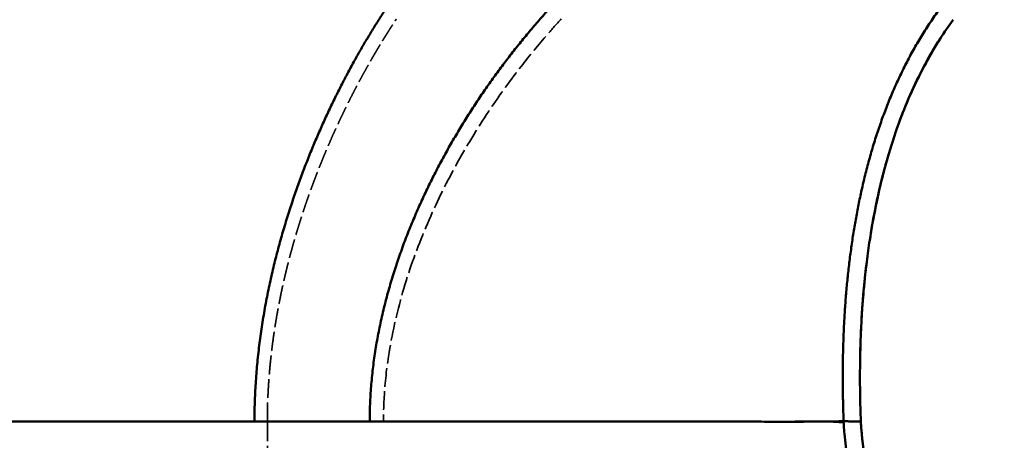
# Model space of a CAD drawing. Header units: millimetres. Extents: x 3367 to 6255, y 2001 to 4216.
# Tile 638 of 656: x 5764 to 5982, y 3819 to 3912. Entities that reach past the tile are written whole.
import ezdxf

# ---------------------------------------------------------------- set-up
doc = ezdxf.new("R2010")
doc.units = ezdxf.units.MM
doc.linetypes.add('DASHED', pattern=[0.2067, 0.1654, -0.0413])
for name, color, linetype, lineweight in [('Sichtbare Kanten(DIN)', 7, 'Continuous', 50), ('Sichtbare tangentiale Kanten(DIN)', 7, 'Continuous', 50), ('Verdeckte tangentiale Kanten(DIN)', 7, 'DASHED', 35)]:
    doc.layers.add(name, color=color, linetype=linetype, lineweight=lineweight)

msp = doc.modelspace()

# ---------------------------------------------------------------- linework, layer by layer
at = {"layer": 'Sichtbare Kanten(DIN)'}
for points, degree in [([(5967.51994, 3913.73486), (5959.62953, 3902.66004), (5953.41236, 3890.39656), (5949.97057, 3876.70228), (5947.39841, 3863.56262), (5946.1877, 3849.85744), (5945.95048, 3836.24157), (5946.44489, 3822.65232)], 7), ([(5970.61481, 3911.52988), (5969.62539, 3910.14094), (5968.67121, 3908.7269), (5967.75631, 3907.28617)], 3), ([(5958.56406, 3888.40013), (5957.67341, 3885.93725), (5956.87128, 3883.44267), (5956.14762, 3880.9258)], 3), ([(5952.21933, 3862.75669), (5951.97784, 3861.17978), (5951.759, 3859.59946), (5951.56152, 3858.0165)], 3)]:
    msp.add_open_spline(points, degree=degree, dxfattribs=at)
for points, knots in [([(5958.56406, 3888.40013), (5959.35696, 3890.59268), (5960.22137, 3892.76266), (5963.08168, 3899.25983), (5965.24275, 3903.32794), (5967.75631, 3907.28617)], [-2.735853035, -2.735853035, -2.735853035, -2.735853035, -2.028361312, -2.028361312, -0.585219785, -0.585219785, -0.585219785, -0.585219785]), ([(5967.75631, 3907.28617), (5966.72825, 3905.66723), (5965.75049, 3904.01521), (5964.8263, 3902.33352), (5964.47466, 3901.69365), (5964.13075, 3901.0495), (5963.79463, 3900.40157), (5962.3595, 3897.63515), (5961.06515, 3894.79783), (5959.90262, 3891.90791), (5959.43551, 3890.74673), (5958.98967, 3889.57705), (5958.56406, 3888.40013)], [0.055212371, 0.055212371, 0.055212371, 0.055212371, 0.1172539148, 0.1172539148, 0.1172539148, 0.1408602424, 0.1408602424, 0.1408602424, 0.2416510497, 0.2416510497, 0.2416510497, 0.2821493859, 0.2821493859, 0.2821493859, 0.2821493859]), ([(5952.21933, 3862.75669), (5953.00134, 3867.86311), (5954.01977, 3872.93266), (5955.57887, 3878.89995), (5955.8567, 3879.91396), (5956.14762, 3880.9258)], [-5.419436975, -5.419436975, -5.419436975, -5.419436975, -3.853302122, -3.853302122, -3.532234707, -3.532234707, -3.532234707, -3.532234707]), ([(5956.14762, 3880.9258), (5955.65576, 3879.21511), (5955.20016, 3877.49412), (5954.77821, 3875.76494), (5954.27768, 3873.71371), (5953.82455, 3871.65122), (5953.4145, 3869.58029), (5952.96593, 3867.31489), (5952.56891, 3865.03939), (5952.21933, 3862.75669)], [0.366898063, 0.366898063, 0.366898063, 0.366898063, 0.424500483, 0.424500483, 0.424500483, 0.4928311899, 0.4928311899, 0.4928311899, 0.5675788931, 0.5675788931, 0.5675788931, 0.5675788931]), ([(5950.06957, 3834.53431), (5950.11495, 3839.91801), (5950.34184, 3845.28785), (5951.00142, 3853.10915), (5951.25559, 3855.56422), (5951.56152, 3858.0165)], [-8.298028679, -8.298028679, -8.298028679, -8.298028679, -6.653078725, -6.653078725, -5.903199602, -5.903199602, -5.903199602, -5.903199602]), ([(5951.56152, 3858.0165), (5951.31928, 3856.07469), (5951.10917, 3854.12892), (5950.92919, 3852.18039), (5950.84786, 3851.29987), (5950.77268, 3850.41878), (5950.70348, 3849.53724), (5950.61928, 3848.46454), (5950.54394, 3847.3913), (5950.47714, 3846.31747), (5950.23311, 3842.39489), (5950.1027, 3838.4649), (5950.06957, 3834.53431)], [0.619215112, 0.619215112, 0.619215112, 0.619215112, 0.6825572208, 0.6825572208, 0.6825572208, 0.7111810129, 0.7111810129, 0.7111810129, 0.746012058, 0.746012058, 0.746012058, 0.873246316, 0.873246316, 0.873246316, 0.873246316]), ([(5950.06957, 3834.53431), (5950.05297, 3832.56473), (5950.06084, 3830.59444), (5950.09078, 3828.62571), (5950.12036, 3826.68039), (5950.17163, 3824.73498), (5950.24238, 3822.79049)], [0.873246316, 0.873246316, 0.873246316, 0.873246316, 0.9370020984, 0.9370020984, 0.9370020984, 1, 1, 1, 1]), ([(5946.44489, 3822.65232), (5946.44504, 3822.64829), (5946.43948, 3822.63139), (5946.368, 3822.58394), (5946.11195, 3822.54234), (5945.573, 3822.5573), (5944.92354, 3822.60548), (5944.29616, 3822.64488), (5943.60172, 3822.6755), (5942.17265, 3822.70171), (5940.04781, 3822.68433), (5937.39844, 3822.65541), (5934.38534, 3822.64013), (5929.92152, 3822.64445), (5923.39411, 3822.65219), (5915.63804, 3822.65576), (5906.61365, 3822.65149), (5896.28853, 3822.6497), (5884.64643, 3822.65021), (5870.25992, 3822.65008), (5855.78735, 3822.64986), (5845.33258, 3822.64933), (5841.75985, 3822.64921)], [0, 0, 0, 0, 0.011903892, 0.035711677, 0.071427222, 0.107147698, 0.14287362, 0.160737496, 0.17860054, 0.214322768, 0.285753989, 0.321469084, 0.357185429, 0.428617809, 0.500050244, 0.571481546, 0.642911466, 0.714340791, 0.785769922, 0.857198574, 0.952399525, 1, 1, 1, 1]), ([(5947.27966, 3814.49307), (5947.14767, 3815.39762), (5946.91071, 3817.2115), (5946.66208, 3819.63158), (5946.50659, 3821.44607), (5946.45587, 3822.3506), (5946.44489, 3822.65232)], [0.9642997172, 0.9642997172, 0.9642997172, 0.9642997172, 0.97623287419, 0.98817562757, 0.99605854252, 1, 1, 1, 1]), ([(5981.69102, 3595.87804), (5981.71142, 3597.09852), (5981.73169, 3598.31853), (5981.75184, 3599.53918), (5981.76182, 3600.14352), (5981.77177, 3600.74802), (5981.78158, 3601.35229), (5981.80407, 3602.73789), (5981.82584, 3604.12411), (5981.8457, 3605.50991), (5981.87815, 3607.77415), (5981.90548, 3610.0372), (5981.92316, 3612.30136), (5981.93811, 3614.21618), (5981.94616, 3616.13113), (5981.9447, 3618.04598), (5981.94408, 3618.86852), (5981.9417, 3619.69106), (5981.93743, 3620.5136), (5981.93044, 3621.85981), (5981.91841, 3623.206), (5981.90073, 3624.55212), (5981.88246, 3625.94325), (5981.85817, 3627.3343), (5981.82754, 3628.72526), (5981.80962, 3629.53885), (5981.78954, 3630.35244), (5981.76721, 3631.16597), (5981.64457, 3635.63554), (5981.45469, 3640.10319), (5981.1886, 3644.56616), (5981.17729, 3644.75589), (5981.16584, 3644.94561), (5981.15425, 3645.13533), (5980.98738, 3647.86776), (5980.79234, 3650.59838), (5980.5772, 3653.32739), (5980.45254, 3654.90861), (5980.32112, 3656.48944), (5980.18456, 3658.06965), (5980.08543, 3659.21673), (5979.9836, 3660.36347), (5979.87925, 3661.5101), (5979.57295, 3664.87594), (5979.24515, 3668.2384), (5978.90109, 3671.60095), (5978.68782, 3673.68531), (5978.46831, 3675.76972), (5978.24324, 3677.85263), (5978.22166, 3678.05228), (5978.20004, 3678.25194), (5978.17836, 3678.45158), (5977.92797, 3680.75758), (5977.6707, 3683.06278), (5977.40767, 3685.36735), (5977.38302, 3685.58326), (5977.35833, 3685.79916), (5977.33359, 3686.01505), (5977.09105, 3688.13118), (5976.84361, 3690.24695), (5976.59114, 3692.36181), (5976.51914, 3692.96496), (5976.44673, 3693.56804), (5976.37382, 3694.17112), (5976.16087, 3695.93248), (5975.94376, 3697.69322), (5975.72055, 3699.45335), (5975.59936, 3700.40906), (5975.47637, 3701.36459), (5975.35125, 3702.31978), (5975.16073, 3703.77427), (5974.96525, 3705.22811), (5974.76362, 3706.68112), (5974.58898, 3707.9396), (5974.40974, 3709.19746), (5974.22536, 3710.45456), (5974.04794, 3711.66421), (5973.86576, 3712.87314), (5973.6784, 3714.08129), (5973.44624, 3715.57827), (5973.20611, 3717.07406), (5972.95791, 3718.56846), (5972.50938, 3721.26895), (5972.03444, 3723.96504), (5971.53271, 3726.6562), (5971.35368, 3727.61647), (5971.17125, 3728.57611), (5970.98539, 3729.53512), (5970.45958, 3732.24831), (5969.90641, 3734.95646), (5969.3293, 3737.65913), (5968.9671, 3739.35534), (5968.59547, 3741.04939), (5968.21508, 3742.74161), (5967.96329, 3743.8617), (5967.70772, 3744.98073), (5967.4485, 3746.09905), (5967.0896, 3747.64739), (5966.72371, 3749.19439), (5966.35207, 3750.73974), (5966.0186, 3752.12632), (5965.68048, 3753.51163), (5965.33839, 3754.89613), (5965.02381, 3756.16925), (5964.70587, 3757.44168), (5964.38559, 3758.71337), (5963.93785, 3760.49114), (5963.48545, 3762.26783), (5963.03089, 3764.04381), (5962.80669, 3764.91978), (5962.58196, 3765.79557), (5962.35689, 3766.67134), (5961.7727, 3768.94445), (5961.18634, 3771.21702), (5960.6014, 3773.48993), (5960.50408, 3773.86812), (5960.40679, 3774.24631), (5960.30956, 3774.62452), (5959.62793, 3777.27577), (5958.94885, 3779.92767), (5958.27661, 3782.58132), (5958.22589, 3782.78155), (5958.1752, 3782.98179), (5958.12456, 3783.18204), (5957.50398, 3785.63585), (5956.88952, 3788.0912), (5956.28416, 3790.5488), (5956.0777, 3791.38694), (5955.87231, 3792.22534), (5955.66809, 3793.06404), (5955.54853, 3793.55508), (5955.42936, 3794.04623), (5955.31065, 3794.53748), (5955.02764, 3795.70865), (5954.74719, 3796.88045), (5954.46995, 3798.053), (5954.43224, 3798.2125), (5954.39458, 3798.37201), (5954.357, 3798.53154), (5954.04312, 3799.86382), (5953.73398, 3801.19722), (5953.43459, 3802.53282), (5953.39613, 3802.7044), (5953.35783, 3802.876), (5953.31971, 3803.04765), (5953.06104, 3804.21217), (5952.81028, 3805.37846), (5952.56961, 3806.54685), (5952.46669, 3807.0465), (5952.36562, 3807.54651), (5952.26658, 3808.04693), (5952.10217, 3808.87759), (5951.94333, 3809.70938), (5951.79054, 3810.54225), (5951.7884, 3810.55389), (5951.78626, 3810.56554), (5951.78413, 3810.57718), (5951.66078, 3811.25034), (5951.54139, 3811.92422), (5951.42714, 3812.59898), (5951.40337, 3812.73937), (5951.37982, 3812.8798), (5951.3565, 3813.02027), (5951.26776, 3813.55495), (5951.1824, 3814.09017), (5951.10157, 3814.6261), (5951.05895, 3814.90867), (5951.01759, 3815.19141), (5950.97766, 3815.47437), (5950.92196, 3815.86905), (5950.86903, 3816.26414), (5950.8187, 3816.65954), (5950.76429, 3817.08699), (5950.71292, 3817.5148), (5950.66437, 3817.94295), (5950.63581, 3818.19484), (5950.60822, 3818.44686), (5950.58148, 3818.69894), (5950.5641, 3818.86283), (5950.54708, 3819.02674), (5950.53038, 3819.19069), (5950.48811, 3819.60584), (5950.44792, 3820.02121), (5950.41012, 3820.43687), (5950.40086, 3820.5387), (5950.39175, 3820.64054), (5950.38281, 3820.7424), (5950.37375, 3820.84563), (5950.36488, 3820.94886), (5950.35624, 3821.0521), (5950.33941, 3821.25305), (5950.32342, 3821.45405), (5950.30841, 3821.65524), (5950.29717, 3821.80578), (5950.28648, 3821.95642), (5950.27709, 3822.10705), (5950.27436, 3822.1508), (5950.27174, 3822.19457), (5950.26925, 3822.23834), (5950.25878, 3822.42235), (5950.25058, 3822.60641), (5950.24238, 3822.79048)], [0, 0, 0, 0, 0.015925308, 0.015925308, 0.015925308, 0.023809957, 0.023809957, 0.023809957, 0.041889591, 0.041889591, 0.041889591, 0.071429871, 0.071429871, 0.071429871, 0.096412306, 0.096412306, 0.096412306, 0.107143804, 0.107143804, 0.107143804, 0.124707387, 0.124707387, 0.124707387, 0.142858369, 0.142858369, 0.142858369, 0.153475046, 0.153475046, 0.153475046, 0.21180382, 0.21180382, 0.21180382, 0.214283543, 0.214283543, 0.214283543, 0.249997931, 0.249997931, 0.249997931, 0.27069133, 0.27069133, 0.27069133, 0.285712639, 0.285712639, 0.285712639, 0.329806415, 0.329806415, 0.329806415, 0.357139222, 0.357139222, 0.357139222, 0.359759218, 0.359759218, 0.359759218, 0.3900211, 0.3900211, 0.3900211, 0.392856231, 0.392856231, 0.392856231, 0.420645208, 0.420645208, 0.420645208, 0.428570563, 0.428570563, 0.428570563, 0.451717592, 0.451717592, 0.451717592, 0.464285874, 0.464285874, 0.464285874, 0.483424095, 0.483424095, 0.483424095, 0.500000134, 0.500000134, 0.500000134, 0.515950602, 0.515950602, 0.515950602, 0.535714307, 0.535714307, 0.535714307, 0.571428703, 0.571428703, 0.571428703, 0.584172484, 0.584172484, 0.584172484, 0.620226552, 0.620226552, 0.620226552, 0.642854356, 0.642854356, 0.642854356, 0.657831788, 0.657831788, 0.657831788, 0.678568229, 0.678568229, 0.678568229, 0.697174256, 0.697174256, 0.697174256, 0.714283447, 0.714283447, 0.714283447, 0.738201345, 0.738201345, 0.738201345, 0.749998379, 0.749998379, 0.749998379, 0.78061849, 0.78061849, 0.78061849, 0.785713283, 0.785713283, 0.785713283, 0.82142785, 0.82142785, 0.82142785, 0.824122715, 0.824122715, 0.824122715, 0.857144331, 0.857144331, 0.857144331, 0.86840609, 0.86840609, 0.86840609, 0.874999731, 0.874999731, 0.874999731, 0.890719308, 0.890719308, 0.890719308, 0.892857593, 0.892857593, 0.892857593, 0.910714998, 0.910714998, 0.910714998, 0.913008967, 0.913008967, 0.913008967, 0.928572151, 0.928572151, 0.928572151, 0.935227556, 0.935227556, 0.935227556, 0.946274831, 0.946274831, 0.946274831, 0.94642928, 0.94642928, 0.94642928, 0.955357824, 0.955357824, 0.955357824, 0.957215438, 0.957215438, 0.957215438, 0.964286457, 0.964286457, 0.964286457, 0.968014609, 0.968014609, 0.968014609, 0.973214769, 0.973214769, 0.973214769, 0.978836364, 0.978836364, 0.978836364, 0.982143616, 0.982143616, 0.982143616, 0.984293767, 0.984293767, 0.984293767, 0.989738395, 0.989738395, 0.989738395, 0.991072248, 0.991072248, 0.991072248, 0.992424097, 0.992424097, 0.992424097, 0.995055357, 0.995055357, 0.995055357, 0.997024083, 0.997024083, 0.997024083, 0.997595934, 0.997595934, 0.997595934, 1, 1, 1, 1])]:
    msp.add_open_spline(points, degree=3, knots=knots, dxfattribs=at)
at = {"layer": 'Sichtbare tangentiale Kanten(DIN)'}
for points, degree in [([(5816.31003, 3822.64866), (5816.31003, 3838.06869), (5818.44287, 3853.48873), (5822.38388, 3867.80372), (5827.15565, 3880.9283), (5832.75971, 3893.12489), (5838.95413, 3904.35152), (5845.70482, 3914.47883)], 7), ([(5841.75985, 3822.64921), (5841.75985, 3837.81813), (5844.58364, 3852.98704), (5849.77394, 3867.24435), (5856.25069, 3880.46756), (5863.91659, 3892.79971), (5872.49558, 3904.19657), (5881.94229, 3914.48385)], 7), ([(5841.75985, 3822.64921), (5839.07691, 3822.64912), (5833.61201, 3822.64901), (5825.11914, 3822.64885), (5819.27617, 3822.64872), (5816.31003, 3822.64866)], 3)]:
    msp.add_open_spline(points, degree=degree, dxfattribs=at)
for points, knots in [([(5816.31003, 3822.64866), (5813.36146, 3822.6486), (5810.36874, 3822.64855), (5807.33316, 3822.64848), (5801.80379, 3822.64837), (5796.13204, 3822.64826), (5790.33189, 3822.64817), (5789.76354, 3822.64816), (5789.19396, 3822.64815), (5788.62316, 3822.64814), (5782.38691, 3822.64804), (5776.00509, 3822.64804), (5769.49088, 3822.64799), (5765.98322, 3822.64796), (5762.43717, 3822.64792), (5758.85478, 3822.64785), (5752.03083, 3822.6477), (5745.0751, 3822.64746), (5738.00515, 3822.64737), (5734.47017, 3822.64733), (5730.90665, 3822.64729), (5727.31596, 3822.64725)], [0, 0, 0, 0, 0.111107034, 0.111107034, 0.111107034, 0.313489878, 0.313489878, 0.313489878, 0.333321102, 0.333321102, 0.333321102, 0.549986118, 0.549986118, 0.549986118, 0.666652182, 0.666652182, 0.666652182, 0.888884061, 0.888884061, 0.888884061, 1, 1, 1, 1]), ([(5950.24238, 3822.79048), (5950.24244, 3822.78867), (5950.24221, 3822.78756), (5950.24165, 3822.78609), (5950.24106, 3822.78455), (5950.24012, 3822.78262), (5950.2388, 3822.78058), (5950.23614, 3822.77646), (5950.23194, 3822.77183), (5950.22599, 3822.76682), (5950.21705, 3822.75931), (5950.20413, 3822.75092), (5950.18653, 3822.74252), (5950.18067, 3822.73973), (5950.1743, 3822.73694), (5950.16741, 3822.73417), (5950.15361, 3822.72862), (5950.13772, 3822.72317), (5950.11958, 3822.71796), (5950.10145, 3822.71275), (5950.08106, 3822.70778), (5950.05836, 3822.70317), (5950.01295, 3822.69394), (5949.95825, 3822.68613), (5949.8938, 3822.68031), (5949.76489, 3822.66866), (5949.59701, 3822.66495), (5949.39098, 3822.66761), (5949.37005, 3822.66788), (5949.34874, 3822.66822), (5949.32703, 3822.66861), (5949.13503, 3822.67212), (5948.91256, 3822.68029), (5948.6621, 3822.6883), (5948.62495, 3822.68948), (5948.5872, 3822.69067), (5948.54884, 3822.69182), (5948.4433, 3822.695), (5948.33319, 3822.69861), (5948.21891, 3822.70179), (5948.10205, 3822.70504), (5947.98083, 3822.70784), (5947.85456, 3822.71104), (5947.75676, 3822.71352), (5947.65592, 3822.71624), (5947.55195, 3822.71822), (5947.52162, 3822.7188), (5947.49102, 3822.71937), (5947.46014, 3822.71989), (5947.18668, 3822.72456), (5946.89167, 3822.72635), (5946.57497, 3822.72633), (5946.49174, 3822.72632), (5946.40702, 3822.72619), (5946.32079, 3822.72593), (5945.96948, 3822.72487), (5945.59316, 3822.72176), (5945.19124, 3822.71735), (5945.07661, 3822.71609), (5944.95989, 3822.71472), (5944.84108, 3822.71327), (5944.441, 3822.70839), (5944.01715, 3822.70256), (5943.56894, 3822.69643), (5943.41723, 3822.69436), (5943.26272, 3822.69225), (5943.1054, 3822.69016), (5942.35838, 3822.68025), (5941.54785, 3822.66879), (5940.67105, 3822.66102), (5940.31714, 3822.65789), (5939.95244, 3822.65536), (5939.57683, 3822.65322), (5939.33277, 3822.65183), (5939.08409, 3822.65061), (5938.83078, 3822.6495), (5938.30434, 3822.64719), (5937.75787, 3822.6459), (5937.19107, 3822.64515), (5936.39895, 3822.6441), (5935.56714, 3822.64407), (5934.69475, 3822.64452)], [0, 0, 0, 0, 0.0041079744, 0.0041079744, 0.0041079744, 0.0083953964, 0.0083953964, 0.0083953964, 0.0170295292, 0.0170295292, 0.0170295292, 0.0299864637, 0.0299864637, 0.0299864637, 0.0342958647, 0.0342958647, 0.0342958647, 0.0429368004, 0.0429368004, 0.0429368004, 0.0515782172, 0.0515782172, 0.0515782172, 0.0688622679, 0.0688622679, 0.0688622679, 0.1034305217, 0.1034305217, 0.1034305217, 0.1069411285, 0.1069411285, 0.1069411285, 0.1379948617, 0.1379948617, 0.1379948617, 0.1425998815, 0.1425998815, 0.1425998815, 0.1552715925, 0.1552715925, 0.1552715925, 0.1682285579, 0.1682285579, 0.1682285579, 0.1782645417, 0.1782645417, 0.1782645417, 0.1811922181, 0.1811922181, 0.1811922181, 0.2071217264, 0.2071217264, 0.2071217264, 0.2139355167, 0.2139355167, 0.2139355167, 0.2416954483, 0.2416954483, 0.2416954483, 0.249612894, 0.249612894, 0.249612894, 0.2762724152, 0.2762724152, 0.2762724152, 0.2852966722, 0.2852966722, 0.2852966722, 0.3281458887, 0.3281458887, 0.3281458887, 0.345441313, 0.345441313, 0.345441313, 0.356679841, 0.356679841, 0.356679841, 0.3800361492, 0.3800361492, 0.3800361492, 0.4126780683, 0.4126780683, 0.4126780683, 0.4126780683])]:
    msp.add_open_spline(points, degree=3, knots=knots, dxfattribs=at)
at = {"layer": 'Verdeckte tangentiale Kanten(DIN)', "ltscale": 25.342659}
msp.add_open_spline([(5819.15463, 3822.64866), (5819.15463, 3825.19299), (5819.21513, 3827.73577), (5819.33441, 3830.27211), (5819.51026, 3832.79792), (5819.7402, 3835.30981), (5821.06591, 3847.06323), (5823.47609, 3858.39197), (5825.91367, 3866.93185), (5828.75099, 3875.05921), (5831.9154, 3882.79309), (5836.44235, 3892.46505), (5841.38309, 3901.45928), (5842.59153, 3903.57859), (5843.82162, 3905.65816), (5845.07246, 3907.69732), (5846.34331, 3909.69522), (5847.63363, 3911.65079)], degree=7, knots=[0, 0, 0, 0, 0, 0, 0, 0, 0.17, 0.17, 0.17, 0.17, 0.17, 0.8008, 0.8008, 0.8008, 0.8008, 0.8008, 1, 1, 1, 1, 1, 1, 1, 1], dxfattribs=at)
at = {"layer": 'Verdeckte tangentiale Kanten(DIN)', "ltscale": 24.927809}
msp.add_open_spline([(5884.07146, 3911.69225), (5883.04555, 3910.57364), (5880.00719, 3907.16616), (5874.16998, 3900.05105), (5866.96639, 3889.95086), (5859.7534, 3877.80121), (5853.60992, 3864.90981), (5848.78042, 3851.3301), (5845.94123, 3838.74532), (5844.93029, 3829.08556), (5844.80059, 3824.2583), (5844.80059, 3822.64921)], degree=3, knots=[0, 0, 0, 0, 0.048045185, 0.144135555, 0.2881807, 0.431921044, 0.575184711, 0.717753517, 0.859383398, 0.953127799, 1, 1, 1, 1], dxfattribs=at)
at = {"layer": 'Verdeckte tangentiale Kanten(DIN)', "ltscale": 24.650892}
msp.add_open_spline([(5713.37708, 3822.64709), (5729.90011, 3822.64725), (5746.07125, 3822.64746), (5761.83225, 3822.64769), (5777.11338, 3822.64794), (5791.83074, 3822.64819), (5805.88213, 3822.64844), (5819.15463, 3822.64866)], degree=7, dxfattribs=at)
at = {"layer": 'Verdeckte tangentiale Kanten(DIN)', "ltscale": 25.950775}
msp.add_open_spline([(5819.15463, 3822.64866), (5819.15463, 3821.59673), (5819.171, 3820.50718), (5819.17941, 3819.43843), (5819.1916, 3818.37769), (5819.20757, 3817.33023), (5819.30377, 3811.8315), (5819.44084, 3806.36633), (5819.54667, 3801.79949), (5819.62924, 3797.35217), (5819.68836, 3792.85847), (5819.78808, 3782.15912), (5819.76795, 3771.46416), (5819.7121, 3765.25091), (5819.60642, 3759.02989), (5819.44486, 3752.81428), (5818.49162, 3725.78609), (5816.44415, 3698.79524), (5814.18289, 3678.13054), (5811.96631, 3657.45014), (5808.53112, 3636.85847), (5805.06277, 3616.35905), (5801.35571, 3595.87803)], degree=7, knots=[0, 0, 0, 0, 0, 0, 0, 0, 0.0323, 0.0323, 0.0323, 0.0323, 0.0323, 0.17, 0.17, 0.17, 0.17, 0.17, 0.3609, 0.3609, 0.3609, 0.3609, 0.3609, 1, 1, 1, 1, 1, 1, 1, 1], dxfattribs=at)
at = {"layer": 'Verdeckte tangentiale Kanten(DIN)', "ltscale": 26.178455}
msp.add_open_spline([(5844.80059, 3822.64921), (5842.09697, 3822.64915), (5836.58994, 3822.64903), (5828.03162, 3822.64884), (5822.14363, 3822.64872), (5819.15463, 3822.64866)], degree=3, dxfattribs=at)
at = {"layer": 'Verdeckte tangentiale Kanten(DIN)', "ltscale": 25.269636}
msp.add_open_spline([(5934.69475, 3822.64452), (5934.64237, 3822.64455), (5934.58984, 3822.64458), (5934.53716, 3822.64461), (5934.17567, 3822.64482), (5933.80728, 3822.6451), (5933.43192, 3822.64543), (5931.87553, 3822.64678), (5930.19934, 3822.64878), (5928.39868, 3822.65027), (5927.89299, 3822.65069), (5927.37749, 3822.65107), (5926.8521, 3822.65141), (5925.05467, 3822.65258), (5923.14142, 3822.6533), (5921.10939, 3822.65348), (5920.4315, 3822.65354), (5919.74039, 3822.65354), (5919.03597, 3822.6535), (5917.01084, 3822.65336), (5914.87568, 3822.65283), (5912.6283, 3822.65224), (5909.59835, 3822.65144), (5906.36448, 3822.65053), (5902.92353, 3822.6501), (5899.48189, 3822.64967), (5895.83295, 3822.64974), (5891.97673, 3822.64982), (5890.61221, 3822.64985), (5889.22176, 3822.64988), (5887.80551, 3822.64991), (5885.21833, 3822.64997), (5882.54504, 3822.65003), (5879.78558, 3822.65005), (5878.13899, 3822.65006), (5876.46171, 3822.65006), (5874.75382, 3822.65005), (5872.03448, 3822.65002), (5869.23757, 3822.65), (5866.36505, 3822.64995), (5862.80309, 3822.64988), (5859.12483, 3822.64977), (5855.33606, 3822.64962), (5854.15078, 3822.64958), (5852.95465, 3822.64953), (5851.74777, 3822.64948), (5849.4702, 3822.64938), (5847.15436, 3822.64929), (5844.80064, 3822.64921)], degree=3, knots=[0.4126780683, 0.4126780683, 0.4126780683, 0.4126780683, 0.4146380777, 0.4146380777, 0.4146380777, 0.4280885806, 0.4280885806, 0.4280885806, 0.4838601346, 0.4838601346, 0.4838601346, 0.4995226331, 0.4995226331, 0.4995226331, 0.5531054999, 0.5531054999, 0.5531054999, 0.5709809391, 0.5709809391, 0.5709809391, 0.6223709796, 0.6223709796, 0.6223709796, 0.6916558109, 0.6916558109, 0.6916558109, 0.7609546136, 0.7609546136, 0.7609546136, 0.7854758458, 0.7854758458, 0.7854758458, 0.83027092, 0.83027092, 0.83027092, 0.8570004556, 0.8570004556, 0.8570004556, 0.8995596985, 0.8995596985, 0.8995596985, 0.9523334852, 0.9523334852, 0.9523334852, 0.9688432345, 0.9688432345, 0.9688432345, 1, 1, 1, 1], dxfattribs=at)

doc.saveas('drawing.dxf')
